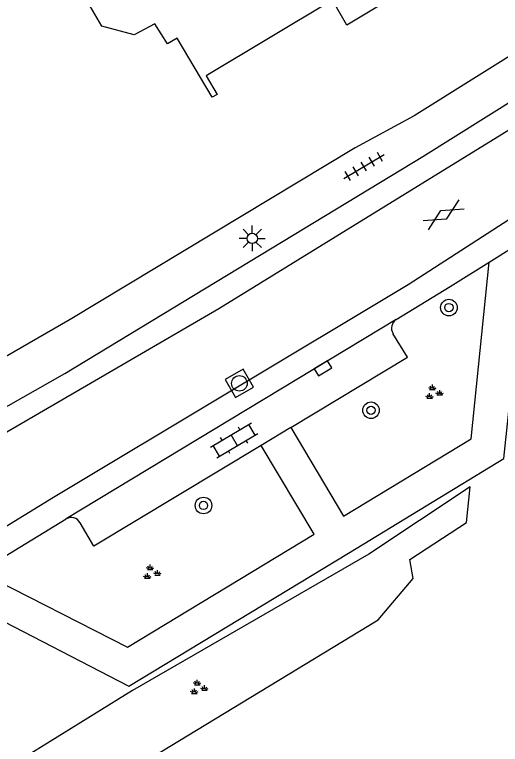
# Model space of a CAD drawing. Extents: x 132994 to 136000, y 393499 to 395512.
# Drawn here: x 134733.68 to 134757.12, y 394414.07 to 394449.28 of the extents above; entities that cross this region are included whole.
import ezdxf

# ---------------------------------------------------------------- set-up
doc = ezdxf.new("R2010")
doc.units = 0
for name, color, linetype in [('gg-bbg-hoofdgebouw', 7, 'Continuous'), ('gg-knt-verharding', 7, 'Continuous'), ('gg-knt-verharding nz', 7, 'Continuous'), ('gt-grn-groengrens', 7, 'Continuous'), ('gt-symb-boom', 7, 'Continuous'), ('gt-symb-gesloten verharding', 7, 'Continuous'), ('gt-symb-groenvak', 7, 'Continuous'), ('gt-symb-klinker verharding', 7, 'Continuous'), ('gt-symb-kolk', 7, 'Continuous'), ('gt-symb-lichtmast', 7, 'Continuous'), ('gt-symb-rioolschacht', 7, 'Continuous'), ('gt-symb-tegel verharding', 7, 'Continuous')]:
    doc.layers.add(name, color=color, linetype=linetype)

# ---------------------------------------------------------------- blocks, each defined once
blk = doc.blocks.new('gt0-TEG1')
at = {"layer": 'gt-symb-tegel verharding'}
for p, q in [((-1.125, 0), (1.125, 0)), ((-0.9, -0.25), (-0.9, 0.25)), ((-0.45, -0.25), (-0.45, 0.25)), ((0, -0.25), (0, 0.25)), ((0.45, -0.25), (0.45, 0.25)), ((0.9, -0.25), (0.9, 0.25))]:
    blk.add_line(p, q, dxfattribs=at)
blk = doc.blocks.new('gt0-GESVH1')
at = {"layer": 'gt-symb-gesloten verharding'}
for p, q in [((-0.992, -0.261), (0.008, 0.239)), ((0.008, -0.261), (-0.992, 0.239)), ((0.008, 0.239), (1.008, -0.261)), ((1.008, 0.239), (0.008, -0.261))]:
    blk.add_line(p, q, dxfattribs=at)
blk = doc.blocks.new('gt0-BOOM')
at = {"layer": 'gt-symb-boom'}
for radius in [0.4, 0.2]:
    blk.add_circle((0, 0), radius, dxfattribs=at)
blk = doc.blocks.new('gt0-GRVAK')
at = {"layer": 'gt-symb-groenvak'}
for p, q in [((-0.047, 0.214), (-0.047, 0.393)), ((-0.11, 0.189), (-0.228, 0.24)), ((-0.182, 0.153), (0.088, 0.153)), ((-0.091, 0.211), (-0.156, 0.322)), ((-0.004, 0.211), (0.061, 0.322)), ((0.015, 0.189), (0.133, 0.24)), ((0.262, -0.052), (0.197, 0.059)), ((0.305, -0.049), (0.305, 0.13)), ((0.349, -0.052), (0.414, 0.059)), ((-0.245, -0.228), (-0.363, -0.177)), ((-0.318, -0.264), (-0.047, -0.264)), ((-0.226, -0.206), (-0.291, -0.095)), ((-0.183, -0.203), (-0.183, -0.024)), ((-0.139, -0.206), (-0.074, -0.095)), ((-0.12, -0.228), (-0.002, -0.177)), ((0.243, -0.074), (0.125, -0.023)), ((0.17, -0.11), (0.441, -0.11)), ((0.368, -0.074), (0.486, -0.023))]:
    blk.add_line(p, q, dxfattribs=at)
blk = doc.blocks.new('gt0-KL1')
at = {"layer": 'gt-symb-klinker verharding'}
for p, q in [((-0.5, 0.3), (-0.5, 0.45)), ((0.5, 0.3), (0.5, 0.45)), ((-1.15, 0.3), (1.15, 0.3)), ((-1, -0.3), (-1, 0.3)), ((0, -0.3), (0, 0.3)), ((1, -0.3), (1, 0.3)), ((-1.15, -0.3), (1.15, -0.3)), ((-0.5, -0.45), (-0.5, -0.3)), ((0.5, -0.45), (0.5, -0.3))]:
    blk.add_line(p, q, dxfattribs=at)
blk = doc.blocks.new('gt0-RS')
at = {"layer": 'gt-symb-rioolschacht'}
blk.add_lwpolyline([(-0.5, -0.5), (0.5, -0.5), (0.5, 0.5), (-0.5, 0.5)], close=True, dxfattribs=at)
blk.add_circle((0, 0), 0.375, dxfattribs=at)
blk = doc.blocks.new('gt0-LMAST')
at = {"layer": 'gt-symb-lichtmast'}
for p, q in [((-0.182, 0.173), (-0.447, 0.438)), ((-0.005, 0.246), (-0.005, 0.621)), ((0.172, 0.173), (0.437, 0.438)), ((-0.255, -0.004), (-0.63, -0.004)), ((-0.182, -0.181), (-0.447, -0.446)), ((-0.005, -0.254), (-0.005, -0.629)), ((0.437, -0.446), (0.172, -0.181)), ((0.245, -0.004), (0.62, -0.004))]:
    blk.add_line(p, q, dxfattribs=at)
blk.add_circle((-0.005, -0.004), 0.25, dxfattribs=at)
blk = doc.blocks.new('gt0-KOLK')
at = {"layer": 'gt-symb-kolk'}
blk.add_lwpolyline([(0, 0), (0.375, 0), (0.375, 0.4), (-0.375, 0.4), (-0.375, 0), (0, 0)], dxfattribs=at)

msp = doc.modelspace()

# ---------------------------------------------------------------- linework, layer by layer
at = {"layer": 'gg-bbg-hoofdgebouw'}
msp.add_lwpolyline([(134753.17, 394450.86), (134749.71, 394448.77), (134749.02, 394449.99), (134742.92, 394446.33), (134743.45, 394445.43), (134743.22, 394445.29), (134741.53, 394448.15), (134741.06, 394447.87), (134740.45, 394448.84), (134739.45, 394448.3), (134737.9, 394448.73), (134736.31, 394451.44)], dxfattribs=at)
at = {"layer": 'gg-knt-verharding'}
for p, q in [((134754.7, 394436.166), (134756.583, 394437.342)), ((134752.093, 394434.564), (134754.7, 394436.166)), ((134752.093, 394434.564), (134736.173, 394424.95)), ((134747.004, 394429.356), (134745.584, 394428.499)), ((134731.993, 394422.404), (134736.173, 394424.95))]:
    msp.add_line(p, q, dxfattribs=at)
for points in [[(134729.244, 394428.075), (134736.1, 394431.97), (134753.38, 394442.43), (134758.02, 394445.35), (134762.54, 394448.57), (134766.43, 394451.71), (134775.69, 394459.42), (134779.69, 394462.45), (134785.8, 394466.58), (134786.034, 394466.785)], [(134760.067, 394449.549), (134759.99, 394449.49), (134760.01, 394448.95), (134758.84, 394448.08), (134752.96, 394444.39), (134750.11, 394442.85), (134736.37, 394434.57), (134725.12, 394428.09), (134725.02, 394428.27), (134716.18, 394423.76), (134716.1, 394423.89), (134698.858, 394415.099)], [(134756.583, 394437.342), (134760.12, 394439.55), (134763.529, 394441.781)], [(134747.004, 394429.356), (134749.547, 394425.087), (134755.709, 394428.822), (134756.583, 394437.342)], [(134698.902, 394394.455), (134703.08, 394398.804), (134706.146, 394401.755), (134709.768, 394404.945), (134713.657, 394408.149), (134717.281, 394410.943), (134721.195, 394413.582), (134725.298, 394416.259), (134732.209, 394420.485), (134739.191, 394416.885), (134749.798, 394423.304), (134757.29, 394427.872), (134758.094, 394435.474), (134759.024, 394436.01)], [(134747.004, 394429.356), (134752.643, 394432.759), (134751.94, 394433.896)], [(134731.993, 394422.404), (134739.131, 394418.766), (134748.143, 394424.216), (134745.584, 394428.499)], [(134745.584, 394428.499), (134737.514, 394423.628), (134736.841, 394424.769)]]:
    msp.add_lwpolyline(points, dxfattribs=at)
for centre, radius, start, end in [((134752.357, 394434.152), 0.489, 122.6583, 211.5405), ((134736.418, 394424.532), 0.485, 29.2887, 120.3898)]:
    msp.add_arc(centre, radius, start, end, dxfattribs=at)
at = {"layer": 'gg-knt-verharding nz'}
for points in [[(134727.05, 394420.795), (134735.559, 394426.003), (134752.676, 394436.259), (134762.118, 394442.353), (134769.893, 394447.869), (134774.284, 394450.627), (134780.474, 394454.227), (134791.467, 394460.834), (134803.253, 394467.687), (134810.812, 394472.277)], [(134724.893, 394424.539), (134729.749, 394427.093), (134743.532, 394435.103), (134763.011, 394447.103), (134767.896, 394450.991), (134774.812, 394456.952), (134779.615, 394460.553), (134786.842, 394465.616), (134786.146, 394466.609)]]:
    msp.add_lwpolyline(points, dxfattribs=at)
at = {"layer": 'gt-grn-groengrens'}
msp.add_lwpolyline([(134739.372, 394416.671), (134721.188, 394405.421), (134722.427, 394404.623), (134732.753, 394410.782), (134734.019, 394409.988), (134735.493, 394410.528), (134751.222, 394420.086), (134752.912, 394422.08), (134752.745, 394422.993), (134755.484, 394424.78), (134755.663, 394426.501), (134750.768, 394423.243), (134739.372, 394416.671)], dxfattribs=at)

# ---------------------------------------------------------------- block references
at = {"layer": 'gt-symb-boom'}
for p in [(134754.638, 394435.146), (134750.879, 394430.191), (134742.798, 394425.599)]:
    msp.add_blockref('gt0-BOOM', p, dxfattribs=at)
at = {"layer": 'gt-symb-gesloten verharding', "rotation": 30.5904354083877}
msp.add_blockref('gt0-GESVH1', (134754.37, 394439.624), dxfattribs=at)
at = {"layer": 'gt-symb-groenvak'}
for p in [(134753.889, 394431.039), (134740.273, 394422.352), (134742.541, 394416.795)]:
    msp.add_blockref('gt0-GRVAK', p, dxfattribs=at)
at = {"layer": 'gt-symb-klinker verharding', "rotation": 30.413230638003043}
msp.add_blockref('gt0-KL1', (134744.278, 394428.742), dxfattribs=at)
at = {"layer": 'gt-symb-kolk', "rotation": -148.99693247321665}
msp.add_blockref('gt0-KOLK', (134748.466, 394432.383), dxfattribs=at)
at = {"layer": 'gt-symb-lichtmast'}
msp.add_blockref('gt0-LMAST', (134745.154, 394438.489), dxfattribs=at)
at = {"layer": 'gt-symb-rioolschacht', "rotation": -60.38309020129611}
msp.add_blockref('gt0-RS', (134744.529, 394431.489), dxfattribs=at)
at = {"layer": 'gt-symb-tegel verharding', "rotation": 30.59043540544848}
msp.add_blockref('gt0-TEG1', (134750.538, 394441.953), dxfattribs=at)

doc.saveas('drawing.dxf')
